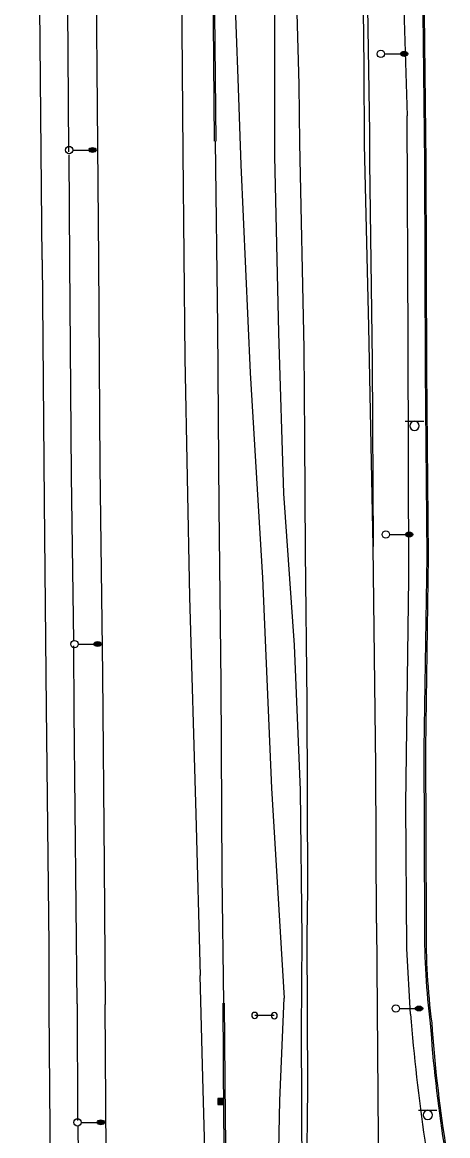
# Model space of a CAD drawing. Extents: x 2145380 to 2156929, y 139568 to 149130.
# Drawn here: x 2150813.7 to 2150986.9, y 141665.9 to 142119.5 of the extents above; entities that cross this region are included whole.
import ezdxf

# ---------------------------------------------------------------- set-up
doc = ezdxf.new("R2010")
doc.units = 0
for name, color, linetype in [('TOPO_Asphalt', 7, 'Continuous'), ('TOPO_Curb Back', 7, 'Continuous'), ('TOPO_Fence', 7, 'Continuous'), ('TOPO_Light Pole', 7, 'Continuous'), ('TOPO_Misc', 7, 'Continuous'), ('TOPO_Sign', 7, 'Continuous'), ('TOPO_Wall Freestanding', 7, 'Continuous')]:
    doc.layers.add(name, color=color, linetype=linetype)

# ---------------------------------------------------------------- blocks, each defined once
blk = doc.blocks.new('CB')
at = {"layer": 'TOPO_Misc'}
for p, q in [((-3.1, 3), (3.2, 3)), ((-3.1, 2.7), (3.2, 2.7)), ((-3.1, 2.4), (3.2, 2.4)), ((-3.1, 2), (3.2, 2)), ((-3.1, 1.7), (3.2, 1.7)), ((-3.1, 1.4), (3.2, 1.4)), ((-3.1, 1.1), (3.2, 1.1)), ((-3.1, 0.8), (3.2, 0.8)), ((-3.1, 0.5), (3.2, 0.5)), ((-3.1, 0.1), (3.2, 0.1)), ((-3.1, -0.2), (3.2, -0.2)), ((-3.1, -0.5), (3.2, -0.5)), ((-3.1, -0.8), (3.2, -0.8)), ((-3.1, -1.1), (3.3, -1.1)), ((-3.1, -1.4), (3.3, -1.4)), ((-3.1, -1.8), (3.3, -1.8)), ((-3.1, -2.1), (3.3, -2.1)), ((-3.1, -2.4), (3.3, -2.4)), ((-3.1, -2.7), (3.3, -2.7)), ((-3.1, -3), (3.3, -3))]:
    blk.add_line(p, q, dxfattribs=at)
blk.add_lwpolyline([(3.3, -3.3), (3.2, 3.1), (-3.1, 3), (-3.1, -3.3), (3.3, -3.3)], dxfattribs=at)
blk = doc.blocks.new('LP')
at = {"layer": 'TOPO_Light Pole'}
blk.add_line((3.8, 0), (20.3, 0), dxfattribs=at)
for points in [[(20.3, 0), (27.9, 0)], [(20.3, 0), (23.5, 0)], [(20.8, 1.3), (27.4, 1.3)], [(20.8, 1.3), (23.5, 1.3)], [(23.7, 1.3), (27.4, 1.3)], [(23.7, 0), (27.9, 0)], [(20.8, -1.3), (27.4, -1.3)], [(20.8, -1.3), (23.5, -1.3)], [(23.7, -1.3), (27.4, -1.3)]]:
    blk.add_lwpolyline(points, dxfattribs=at)
blk.add_circle((0, 0), 3.81, dxfattribs=at)
blk.add_ellipse((24.1, 0), major_axis=(3.81, 0), ratio=0.666667, dxfattribs=at)
blk = doc.blocks.new('POST')
at = {"layer": 'TOPO_Misc'}
for start, end in [(90, 180), (180, 270), (360, 90), (270, 0)]:
    blk.add_arc((0, 0), 3.16, start, end, dxfattribs=at)

msp = doc.modelspace()

# ---------------------------------------------------------------- linework, layer by layer
at = {"layer": 'TOPO_Asphalt'}
for points in [[(2150821.74, 142022.82), (2150820.93, 142111.1), (2150819.52, 142270.9), (2150818.3, 142408.96), (2150816.61, 142602.59), (2150815.23, 142758.44), (2150813.71, 142940.76), (2150813.67, 142946.8)], [(2150836.61, 142942.95), (2150837.33, 142863.14), (2150838.49, 142725.55), (2150839.88, 142565.35), (2150841.16, 142433.63), (2150842.34, 142295.33), (2150843.2, 142194.46), (2150844.72, 142022.63), (2150845.27, 141938.59), (2150846.34, 141853.99), (2150846.97, 141776.32), (2150847.39, 141719.39)], [(2150871.58, 142937.09), (2150872.02, 142887.42), (2150872.95, 142778.37), (2150873.81, 142676.39), (2150874.86, 142560.09), (2150875.91, 142436.5), (2150876.99, 142312.84), (2150878.19, 142167.19), (2150879.09, 142066.39), (2150879.83, 141982.7), (2150881.76, 141885.43), (2150884.37, 141796.89), (2150886.09, 141731.24)], [(2150888.62, 142934.23), (2150890.45, 142886.63), (2150894.91, 142790.51), (2150899.57, 142687.29), (2150904.64, 142584.59), (2150909.35, 142482.88), (2150914.05, 142382.77), (2150918.73, 142287.86), (2150924.07, 142171.93), (2150926.23, 142094.15), (2150926.54, 142070.28), (2150928.34, 141986.61), (2150928.53, 141950.21), (2150928.9, 141903.91), (2150929.51, 141842.6), (2150929.74, 141766.67), (2150929.51, 141746.86), (2150929.79, 141685.37), (2150928.94, 141612.52), (2150928.37, 141556.13), (2150927.81, 141468), (2150926.86, 141426.26)], [(2150927.33, 141556.05), (2150927.35, 141617.6), (2150927.68, 141648.75), (2150927.36, 141708.46), (2150927.69, 141746.46), (2150926.92, 141806.73), (2150924.47, 141865.74), (2150920.13, 141927.55), (2150918.16, 141993.09), (2150916.55, 142064.96), (2150916.45, 142134.08), (2150916.03, 142165.38), (2150914.26, 142211.76), (2150912.13, 142252.19), (2150908.96, 142302.04), (2150906.27, 142347.09), (2150902.29, 142420.64), (2150898.23, 142486.99), (2150895.21, 142560.91), (2150894.63, 142568.03), (2150888.06, 142568.31)], [(2150957.85, 141752.53), (2150957.6, 141816.34), (2150956.59, 141905.97), (2150954.72, 141995.52), (2150953.05, 142069.78), (2150952.87, 142101.5), (2150952.22, 142159.45), (2150952.29, 142200.08)], [(2150954.1, 142134.13), (2150955.03, 142074.59), (2150955.1, 142062.57), (2150956.15, 141981.53), (2150956.59, 141905.97)], [(2150895.75, 141719.9), (2150895.04, 141772.03), (2150894.61, 141850.48), (2150893.86, 141921.82), (2150893.23, 141995.56), (2150892.28, 142071.09)], [(2150821.74, 142022.81), (2150822.6, 141924.11), (2150823.4, 141840.3), (2150824.46, 141743.43), (2150824.43, 141718.01), (2150825.36, 141619.27), (2150826.28, 141508.38), (2150827.55, 141400.88), (2150828.09, 141297.65), (2150829.48, 141180.83), (2150830.52, 141066.62), (2150831.25, 140944.43), (2150832.35, 140818.34), (2150832.8, 140757.25), (2150833.69, 140685.2), (2150834.1, 140611.06), (2150834.93, 140533.54), (2150835.64, 140459.77), (2150835.84, 140413.05), (2150836.06, 140385.7)], [(2150957.84, 141752.54), (2150958.7, 141647.49), (2150958.84, 141621.82), (2150959.66, 141556.59)], [(2150893.56, 141439.08), (2150891.31, 141524.2), (2150889.04, 141621.25), (2150887.18, 141689.57), (2150886.09, 141731.24)], [(2150855.79, 140780.8), (2150855.13, 140862.42), (2150854.34, 140956.93), (2150853.48, 141064.08), (2150852.29, 141167.65), (2150851.31, 141287.82), (2150850.08, 141396.15), (2150849.15, 141528.47), (2150847.99, 141638.54), (2150847.39, 141719.39)]]:
    msp.add_lwpolyline(points, dxfattribs=at)
at = {"layer": 'TOPO_Curb Back'}
for points in [[(2150891.98, 142071.08), (2150891.36, 142136.35), (2150890.6, 142230.62), (2150889.86, 142324.86), (2150888.63, 142440.79), (2150887.08, 142496.05)], [(2150892.58, 142071.09), (2150891.96, 142136.35), (2150891.2, 142230.62), (2150890.46, 142324.87), (2150889.23, 142440.8), (2150887.68, 142496.07)], [(2150976.5, 142174.24), (2150976.58, 142135.65), (2150977.4, 142062.21), (2150977.71, 141977.94), (2150978.39, 141901.87), (2150977.2, 141823.72), (2150977.48, 141751.08)], [(2150977.1, 142174.24), (2150977.18, 142135.65), (2150978, 142062.22), (2150978.31, 141977.95), (2150978.99, 141901.87), (2150977.8, 141823.72), (2150978.08, 141751.08)], [(2150905.69, 141198.07), (2150905.23, 141226.6), (2150904.39, 141270.63), (2150903.02, 141333.66), (2150901.41, 141402.18), (2150899.91, 141458.27), (2150898.58, 141527.23), (2150896.91, 141596.84), (2150895.8, 141673.08), (2150895.45, 141719.9)], [(2150906.29, 141198.14), (2150905.83, 141226.61), (2150904.99, 141270.64), (2150903.61, 141333.67), (2150902.01, 141402.2), (2150900.51, 141458.29), (2150899.18, 141527.24), (2150897.51, 141596.85), (2150896.4, 141673.09), (2150896.05, 141719.91)]]:
    msp.add_lwpolyline(points, dxfattribs=at)
for centre, radius, start, end in [((2151262.39, 141747.99), 284.93, 179.3772, 187.2903), ((2151262.4, 141747.99), 284.34, 179.3765, 187.2902), ((2151550.6, 141751.08), 572.18, 183.9335, 188.8642), ((2151551.11, 141751.15), 572.09, 183.9333, 188.8642)]:
    msp.add_arc(centre, radius, start, end, dxfattribs=at)
at = {"layer": 'TOPO_Fence'}
for points in [[(2150891.44, 142520.95), (2150892.91, 142452.71), (2150894.39, 142372.98), (2150897.09, 142263.96), (2150898.69, 142169.57), (2150901.42, 142096.57), (2150902.71, 142061.44), (2150906.43, 141976.67), (2150911.48, 141893.16), (2150915.2, 141807.58), (2150920.24, 141722.02)], [(2150968.82, 142129.35), (2150970.36, 142081.37)], [(2150971.73, 141715.52), (2150970.2, 141742.13), (2150969.79, 141801.03), (2150971.1, 141892.88), (2150970.79, 141989.87), (2150970.36, 142081.37)], [(2150912.37, 141384.04), (2150915.34, 141519.97), (2150918.57, 141680.33), (2150920.24, 141722.02)]]:
    msp.add_lwpolyline(points, dxfattribs=at)
msp.add_arc((2151721.59, 141774.41), 752.16, 184.49071, 192.37217, dxfattribs=at)
at = {"layer": 'TOPO_Sign'}
for points in [[(2150969.6, 141957.02), (2150977.1, 141957.02)], [(2150971.48, 141955.15), (2150971.48, 141955.15)], [(2150973.35, 141957.02), (2150973.35, 141957.02)], [(2150975.22, 141955.15), (2150975.22, 141955.15)], [(2150973.35, 141953.28), (2150973.35, 141953.28)], [(2150916.26, 141714.86), (2150908.32, 141714.93)], [(2150975.02, 141676.28), (2150982.51, 141676.29)], [(2150976.9, 141674.41), (2150976.9, 141674.41)], [(2150978.77, 141676.28), (2150978.77, 141676.28)], [(2150980.64, 141674.41), (2150980.64, 141674.41)], [(2150978.77, 141672.54), (2150978.77, 141672.54)]]:
    msp.add_lwpolyline(points, dxfattribs=at)
for centre, start, end in [((2150973.35, 141955.15), 90, 180), ((2150973.35, 141955.15), 180, 270), ((2150973.35, 141955.15), 360, 90), ((2150973.35, 141955.15), 270, 0), ((2150978.77, 141674.41), 90, 180), ((2150978.77, 141674.41), 180, 270), ((2150978.77, 141674.41), 360, 90), ((2150978.77, 141674.41), 270, 0)]:
    msp.add_arc(centre, 1.87, start, end, dxfattribs=at)
at = {"layer": 'TOPO_Wall Freestanding'}
msp.add_line((2150836.02, 141719.69), (2150836.18, 141672.13), dxfattribs=at)
for points in [[(2150825.43, 142910.44), (2150826.12, 142828.83), (2150827.3, 142678.76), (2150828.18, 142568.53), (2150829.78, 142399.95), (2150831.07, 142245.54), (2150832.2, 142107.27), (2150832.55, 142066.8)], [(2150834.64, 141867.39), (2150833.7, 141934.86), (2150833, 142021.97), (2150832.69, 142065.54)], [(2150836.02, 141719.67), (2150834.76, 141838.69), (2150834.63, 141865.47)], [(2150836.32, 141669.77), (2150837.07, 141600.97), (2150838.1, 141465.76)]]:
    msp.add_lwpolyline(points, dxfattribs=at)

# ---------------------------------------------------------------- block references
at = {"layer": 'TOPO_Light Pole', "xscale": 0.39370000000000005, "yscale": 0.3937000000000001}
for p in [(2150959.69, 142106.65), (2150832.75, 142067.49), (2150961.69, 141910.85), (2150834.89, 141866.23), (2150965.73, 141717.78), (2150836.16, 141671.37)]:
    msp.add_blockref('LP', p, dxfattribs=at)
at = {"layer": 'TOPO_Misc', "xscale": 0.39370000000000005, "yscale": 0.3937000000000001}
for name, p in [('POST', (2150908.32, 141714.93)), ('POST', (2150916.25, 141714.86)), ('CB', (2150894.5, 141679.97))]:
    msp.add_blockref(name, p, dxfattribs=at)

doc.saveas('drawing.dxf')
